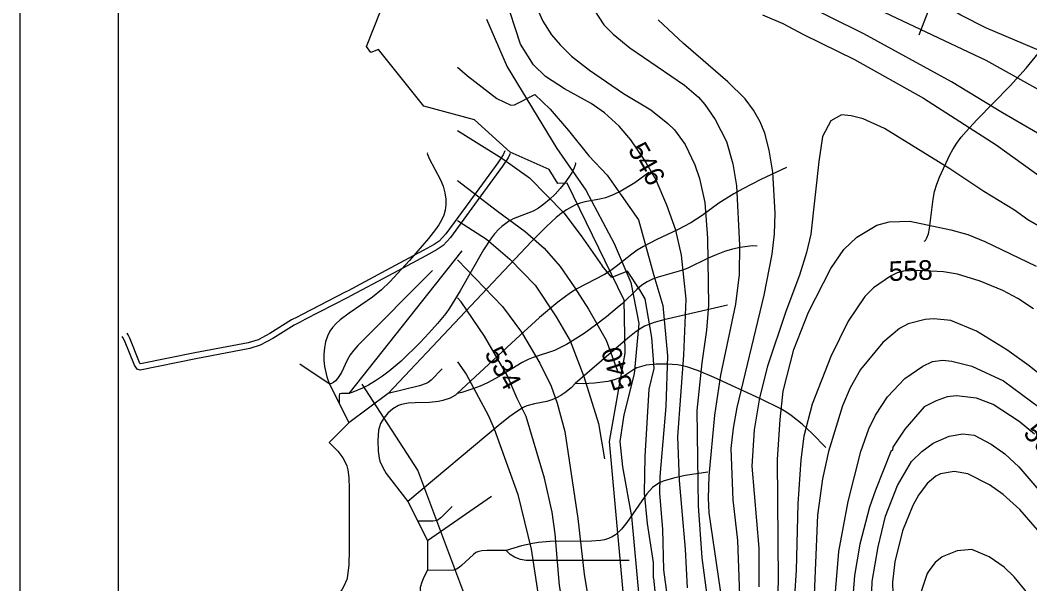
# Model space of a CAD drawing. Extents: x -709584 to -702006, y -1161789 to -1157496.
# Drawn here: x -709584 to -709071, y -1159684 to -1159397 of the extents above; entities that cross this region are included whole.
import ezdxf

# ---------------------------------------------------------------- set-up
doc = ezdxf.new("R2010")
doc.units = 0
for name, color, linetype in [('103_hranice KÚ', 7, 'Continuous'), ('120_vrstevnice hlavní', 7, 'Continuous'), ('121_vrstevnice hlavní_popis', 7, 'Continuous'), ('122_vrstevnice základní', 7, 'Continuous'), ('408_BPEJ_linie', 7, 'Continuous'), ('411_akumulovaný odtok', 7, 'Continuous'), ('735_OP sítí TI', 7, 'Continuous'), ('800_mřížka', 7, 'Continuous')]:
    doc.layers.add(name, color=color, linetype=linetype)

msp = doc.modelspace()

# ---------------------------------------------------------------- linework, layer by layer
at = {"layer": '103_hranice KÚ'}
msp.add_lwpolyline([(-709347.1, -1159396.48), (-709336.47, -1159420.71), (-709311.27, -1159462.37), (-709296.59, -1159483.56), (-709282.11, -1159510.69), (-709273.56, -1159530.53), (-709269.58, -1159551.47), (-709271.98, -1159576.97), (-709277.26, -1159597.9), (-709279.16, -1159611.37), (-709277.84, -1159624.34), (-709273.32, -1159649.69), (-709269.4, -1159692.02)], dxfattribs=at)
at = {"layer": '120_vrstevnice hlavní'}
for points in [[(-709058.33, -1159459.41), (-709084.66, -1159444.22), (-709110.55, -1159428.46), (-709155.25, -1159404.01), (-709189.67, -1159386.65), (-709212.53, -1159377.11), (-709247.24, -1159368.43), (-709261.13, -1159366.69), (-709279.06, -1159368.72), (-709292.13, -1159372.6), (-709294.9, -1159374.56), (-709296.67, -1159378.23), (-709295.91, -1159384.1), (-709294.4, -1159388.75), (-709287.45, -1159399.38)], [(-709287.45, -1159399.38), (-709282.68, -1159404.16), (-709274.14, -1159411.1), (-709246.37, -1159430.19), (-709239.29, -1159436.27), (-709235.96, -1159439.88), (-709230.75, -1159447.55), (-709224.96, -1159458.83), (-709221.78, -1159470.11), (-709219.9, -1159481.4), (-709218.31, -1159511.48), (-709218.6, -1159526.52), (-709220.48, -1159541.57), (-709228, -1159577.73), (-709231.18, -1159597.98), (-709233.93, -1159628.93), (-709234.37, -1159640.21), (-709233.93, -1159647.74), (-709227.42, -1159692.86)], [(-709361.7, -1159478.69), (-709341.39, -1159494.22), (-709327.4, -1159504.58), (-709317.66, -1159513.03), (-709309.62, -1159522.34), (-709302.42, -1159532.68), (-709295.22, -1159544.04), (-709286.18, -1159559.89), (-709280.15, -1159576.45)], [(-709060.79, -1159581.2), (-709071.06, -1159572.96), (-709082.49, -1159564.86), (-709097.97, -1159555.31), (-709110.98, -1159549.96), (-709119.66, -1159549.09), (-709124, -1159549.38), (-709132.68, -1159551.55), (-709137.02, -1159554.01), (-709145.56, -1159561.09), (-709156.84, -1159574.83), (-709162.04, -1159584.09), (-709166.09, -1159593.35), (-709173.18, -1159616.49), (-709176.22, -1159630.38), (-709178.68, -1159648.89), (-709180.7, -1159697.49)], [(-709071.79, -1159688.81), (-709078.73, -1159680.28), (-709083.79, -1159675.36), (-709091.46, -1159670.16), (-709100.28, -1159666.4), (-709107.8, -1159667.12), (-709115.32, -1159670.16), (-709118.94, -1159673.05), (-709121.54, -1159676.52), (-709122.99, -1159678.69), (-709126.9, -1159690.26)]]:
    msp.add_lwpolyline(points, dxfattribs=at)
at = {"layer": '122_vrstevnice základní'}
for points in [[(-709050.81, -1159418.91), (-709092.76, -1159401.12), (-709105.78, -1159394.46), (-709118.8, -1159386.94), (-709140.78, -1159376.96), (-709168.12, -1159363.65), (-709207.9, -1159348.32), (-709225.25, -1159342.82), (-709260.87, -1159332.99), (-709275.39, -1159330.58)], [(-709063.54, -1159433.95), (-709093.05, -1159417.61), (-709189.96, -1159371.61), (-709207.32, -1159362.79), (-709218.89, -1159358.01), (-709240.4, -1159350.79), (-709267.2, -1159346.3), (-709285.43, -1159344.71), (-709294.1, -1159345.14), (-709302.78, -1159346.59), (-709311.46, -1159350.49), (-709317.54, -1159355.27), (-709321.88, -1159363.08), (-709323.32, -1159367.13), (-709324.34, -1159373.2), (-709324.05, -1159381.3), (-709322.31, -1159388.82), (-709318.41, -1159397.5), (-709313.92, -1159404.44)], [(-709244.78, -1159685.92), (-709245.79, -1159666.25), (-709248.83, -1159631.25), (-709249.7, -1159608.97), (-709246.66, -1159567.6), (-709245.5, -1159538.96), (-709247.82, -1159516.69), (-709250.71, -1159503.96), (-709255.34, -1159491.23), (-709260.84, -1159478.5), (-709266.48, -1159468.38), (-709273.71, -1159457.96), (-709279.5, -1159451.02), (-709287.02, -1159444.22), (-709293.82, -1159439.45), (-709307.41, -1159432.07), (-709316.96, -1159425.71), (-709323.18, -1159419.78), (-709329.68, -1159409.18), (-709332.41, -1159400.99), (-709334.93, -1159393.08)], [(-709222.65, -1159615.05), (-709221.49, -1159604.63), (-709219.61, -1159594.22), (-709205.87, -1159536.94), (-709201.82, -1159516.11), (-709200.66, -1159505.7), (-709200.23, -1159495.28), (-709201.39, -1159474.45), (-709203.27, -1159463.17), (-709205.58, -1159454.49), (-709207.9, -1159448.71), (-709211.22, -1159442.92), (-709215.56, -1159437.13), (-709224.24, -1159428.46), (-709246.81, -1159408.93), (-709259.68, -1159396.92)], [(-709206.74, -1159394.32), (-709196.33, -1159398.66), (-709185.91, -1159404.3), (-709159.88, -1159417.03), (-709124.87, -1159436.7), (-709087.84, -1159460.42), (-709046.18, -1159490.51)], [(-709313.92, -1159404.44), (-709309.58, -1159409.65), (-709303.8, -1159415.29), (-709294.68, -1159422.53), (-709277.33, -1159434.39), (-709263.44, -1159442.63), (-709254.76, -1159449.57), (-709251.44, -1159452.9), (-709246.08, -1159460.28), (-709241.02, -1159470.69), (-709238.71, -1159477.63), (-709236.1, -1159489.78), (-709234.66, -1159508.01), (-709234.08, -1159542.15), (-709235.09, -1159554.87), (-709237.55, -1159571.36), (-709240.15, -1159595.66), (-709239.43, -1159644.27), (-709237.55, -1159670.59), (-709235.23, -1159688.53)], [(-709361.7, -1159420.99), (-709356.74, -1159425.42), (-709341.84, -1159436.84), (-709334.6, -1159440.31), (-709332.87, -1159440.17), (-709322.52, -1159434.92), (-709314.62, -1159442.26), (-709305.39, -1159453.19), (-709294.97, -1159466.06), (-709285.68, -1159475.95), (-709278.49, -1159486.17), (-709269.8, -1159498.71), (-709261.99, -1159527.06), (-709257.3, -1159542.19), (-709255.03, -1159567.93), (-709255.79, -1159593.67), (-709258.82, -1159629.25), (-709258.99, -1159637.84), (-709257.54, -1159656.07), (-709257.08, -1159676.67), (-709254.27, -1159696.76), (-709251.25, -1159742.96)], [(-709111.42, -1159472.72), (-709144.69, -1159452.18), (-709155.54, -1159447.26), (-709161.61, -1159445.67), (-709166.53, -1159445.23), (-709171.88, -1159448.27), (-709176.22, -1159456.23), (-709178.1, -1159468.96), (-709182.15, -1159505.98), (-709184.32, -1159515.24), (-709187.94, -1159526.81), (-709194.88, -1159545.33), (-709204.14, -1159573.1), (-709208.19, -1159589.3), (-709210.93, -1159605.5), (-709212.09, -1159624.01), (-709208.62, -1159665.67), (-709208.62, -1159685.34)], [(-709361.7, -1159453.19), (-709353.61, -1159458.22), (-709339.29, -1159467.33), (-709325.13, -1159477.29), (-709307.7, -1159495.05), (-709298.85, -1159506.78), (-709288.24, -1159522.03)], [(-709056.6, -1159507.43), (-709071.79, -1159498.61), (-709078.58, -1159493.69), (-709094.21, -1159484.29), (-709111.42, -1159472.72)], [(-709361.7, -1159499.02), (-709358.89, -1159500.84), (-709347.11, -1159508.44), (-709335.14, -1159518.59), (-709322.31, -1159531.97), (-709311.59, -1159548.06), (-709304.55, -1159560.28), (-709297.48, -1159578.45), (-709290, -1159602.36), (-709287, -1159620.33)], [(-709196.18, -1159585.83), (-709190.68, -1159564.71), (-709183.31, -1159545.62), (-709172.03, -1159523.34), (-709165.37, -1159513.79), (-709158.72, -1159507.43), (-709148.59, -1159501.36), (-709142.23, -1159499.62), (-709131.81, -1159499.33), (-709110.98, -1159503.67), (-709102.31, -1159506.13), (-709093.63, -1159509.6), (-709067.59, -1159522.18)], [(-709361.7, -1159518.99), (-709338.94, -1159542.72), (-709329.25, -1159555.74), (-709319.85, -1159571.65), (-709314.21, -1159583.23), (-709311.03, -1159591.9), (-709307.27, -1159606.37), (-709300.61, -1159650.63), (-709297.29, -1159678.98), (-709292.66, -1159707.91), (-709288.03, -1159731.05), (-709285.68, -1159755.67)], [(-709262.15, -1159681.04), (-709262.16, -1159673.06), (-709265.25, -1159653.1), (-709266.76, -1159637.58), (-709266.38, -1159619.03), (-709264.25, -1159584.83), (-709261.84, -1159574.36), (-709262.98, -1159558.47), (-709266.41, -1159538.89), (-709269.09, -1159534.32), (-709275.3, -1159524.85), (-709283.28, -1159527.95), (-709288.24, -1159522.03)], [(-709068.89, -1159543.88), (-709076.85, -1159538.67), (-709084.52, -1159534.62), (-709095.94, -1159529.85), (-709107.51, -1159526.23), (-709114.75, -1159525.08), (-709127.76, -1159524.35), (-709135, -1159524.79), (-709138.18, -1159525.66), (-709141.65, -1159527.39), (-709150.33, -1159533.32), (-709154.67, -1159537.66), (-709163.2, -1159550.25), (-709172.03, -1159568.18), (-709181.43, -1159592.48), (-709185.62, -1159608.68), (-709187.21, -1159620.83), (-709188.66, -1159643.11), (-709189.53, -1159676.95), (-709192.13, -1159716.59)], [(-709283.41, -1159802.99), (-709297.43, -1159744.07), (-709305.53, -1159710.22), (-709309.87, -1159684.77), (-709312.04, -1159658.44), (-709313.63, -1159647.45), (-709317.54, -1159630.09), (-709326.79, -1159598.7), (-709331.42, -1159589.59), (-709336.34, -1159578.02), (-709348.06, -1159557.77), (-709359.92, -1159540.41), (-709361.7, -1159538.31)], [(-709361.7, -1159570.83), (-709357.31, -1159577.15), (-709346.18, -1159597.98), (-709343.14, -1159604.92), (-709331.13, -1159638.48), (-709324.34, -1159666.25), (-709319.71, -1159696.34), (-709316.38, -1159711.38), (-709311.03, -1159729.61), (-709303.8, -1159749.71), (-709294.39, -1159779.94), (-709289.91, -1159797.3), (-709287.45, -1159811.18), (-709286.58, -1159824.78), (-709288.75, -1159850.82), (-709290.78, -1159866.15), (-709297.58, -1159895.66), (-709308.43, -1159932.11), (-709314.21, -1159956.41), (-709316.53, -1159968.56), (-709321.95, -1159997.32), (-709327.13, -1160018.83), (-709334.07, -1160066.59), (-709336.19, -1160087.05)], [(-709169.57, -1159687.95), (-709167.83, -1159667.41), (-709163.2, -1159641.95), (-709156.69, -1159616.49), (-709152.64, -1159604.92), (-709149.17, -1159597.98), (-709143.1, -1159588.72), (-709134.27, -1159579.46), (-709125.16, -1159573.1), (-709120.24, -1159570.78), (-709115.04, -1159570.06), (-709110.41, -1159570.64), (-709100.28, -1159573.1), (-709084.08, -1159580.62), (-709065.86, -1159594.07)], [(-709179.11, -1160099.03), (-709181.72, -1160076.75), (-709182.58, -1160057.66), (-709186.2, -1160013.11), (-709194.16, -1159962.19), (-709195.6, -1159941.36), (-709195.89, -1159909.54), (-709193.14, -1159869.04), (-709193.14, -1159841.56), (-709194.88, -1159819.28), (-709198.35, -1159797.01), (-709201.1, -1159784.28), (-709202.83, -1159765.19), (-709202.55, -1159755.64), (-709200.81, -1159736.55), (-709198.64, -1159682.45), (-709199.07, -1159620.54), (-709197.77, -1159600.29), (-709196.18, -1159585.83)], [(-709068.32, -1159607.67), (-709076.27, -1159601.3), (-709089.43, -1159592.63), (-709097.97, -1159589.44), (-709108.09, -1159588.29), (-709112.87, -1159588.72), (-709118.41, -1159590.68), (-709124.46, -1159593.86), (-709134.29, -1159605.11), (-709140.35, -1159614.32), (-709140.64, -1159615.91), (-709141.36, -1159616.49), (-709149.32, -1159636.16), (-709152.21, -1159644.84), (-709157.13, -1159663.65), (-709159.88, -1159679.56), (-709161.18, -1159694.75)], [(-709152.64, -1159731.92), (-709150.91, -1159682.74), (-709147.87, -1159665.09), (-709144.11, -1159649.47), (-709138.03, -1159633.85), (-709130.95, -1159621.7), (-709125.74, -1159616.49), (-709119.95, -1159612.3), (-709111.85, -1159608.68), (-709104.91, -1159607.52), (-709099.12, -1159608.25), (-709090.45, -1159612.88)], [(-709090.45, -1159612.88), (-709083.5, -1159617.79), (-709076.42, -1159624.3), (-709058.19, -1159645.57)], [(-709199.07, -1160113.2), (-709204.28, -1160076.75), (-709203.99, -1160027.28), (-709205.44, -1160009.93), (-709211.08, -1159966.53), (-709213.1, -1159942.23), (-709213.1, -1159926.61), (-709211.08, -1159895.37), (-709209.34, -1159848.5), (-709209.78, -1159835.48), (-709213.97, -1159806.84), (-709220.05, -1159778.21), (-709220.92, -1159767.79), (-709219.9, -1159742.33), (-709220.05, -1159730.76), (-709217.88, -1159698.94), (-709219.18, -1159661.91), (-709221.64, -1159641.08), (-709222.65, -1159615.05)], [(-709066.87, -1159656.42), (-709075.84, -1159646), (-709084.37, -1159638.48), (-709091.31, -1159633.56), (-709102.31, -1159627.92), (-709109.25, -1159626.76), (-709116.19, -1159627.92), (-709118.51, -1159629.08), (-709122.99, -1159632.84), (-709127.33, -1159638.77), (-709130.22, -1159643.98), (-709135.43, -1159656.99), (-709139.33, -1159672.61), (-709140.64, -1159683.03), (-709140.06, -1159701.25)], [(-709262.15, -1159681.04), (-709258.82, -1159712.3), (-709255.41, -1159753.56), (-709251.72, -1159820.15), (-709251, -1159829.41), (-709251.29, -1159847.92), (-709253.03, -1159871.07), (-709254.04, -1159894.21), (-709254.91, -1159908.96), (-709256.79, -1159929.79), (-709258.23, -1159970.87), (-709258.09, -1159982.44), (-709259.1, -1159998.64), (-709263.01, -1160027.86), (-709264.74, -1160046.38), (-709266.19, -1160076.46), (-709265.18, -1160094.98)]]:
    msp.add_lwpolyline(points, dxfattribs=at)
at = {"layer": '408_BPEJ_linie'}
for points in [[(-709331, -1160127.5), (-709313, -1160057.5), (-709300, -1160006.5), (-709294.6, -1160000), (-709298, -1159984.5), (-709288.5, -1159906), (-709273, -1159845.5), (-709271, -1159814), (-709274.5, -1159791.5), (-709277.5, -1159688), (-709284.5, -1159611.5), (-709276.5, -1159566.5), (-709277, -1159539.5), (-709306, -1159480), (-709310.69, -1159480.19), (-709315.1, -1159473.08), (-709335, -1159464.19), (-709353.2, -1159447.73), (-709378.93, -1159440.87), (-709401.98, -1159411.89), (-709405.82, -1159413.58), (-709408, -1159410.5), (-709401, -1159392.5)], [(-709410.28, -1160012.3), (-709395.19, -1160000), (-709395, -1159997), (-709373, -1159981.5), (-709339, -1159950), (-709316, -1159909.5), (-709314.5, -1159891.5), (-709315.5, -1159869), (-709338, -1159810.5), (-709344, -1159765.5), (-709355, -1159698), (-709382, -1159626), (-709410.28, -1159582.22)]]:
    msp.add_lwpolyline(points, dxfattribs=at)
at = {"layer": '411_akumulovaný odtok'}
for p, q in [((-709359.49, -1159514.5), (-709416.99, -1159587)), ((-709441.99, -1159572), (-709426.99, -1159582)), ((-709426.99, -1159582), (-709421.99, -1159592)), ((-709396.99, -1159587), (-709416.99, -1159602)), ((-709421.99, -1159592), (-709416.99, -1159602)), ((-709416.99, -1159602), (-709426.99, -1159612)), ((-709386.99, -1159642), (-709381.99, -1159652)), ((-709344.49, -1159639.5), (-709376.99, -1159662)), ((-709381.99, -1159652), (-709376.99, -1159662)), ((-709376.99, -1159662), (-709376.99, -1159677))]:
    msp.add_line(p, q, dxfattribs=at)
for points in [[(-709126.99, -1159404.5), (-709110.71, -1159362.1), (-709108.69, -1159355.97), (-709107.69, -1159351.83), (-709107.38, -1159349.8), (-709107.02, -1159345.7), (-709106.9, -1159341.57), (-709107.18, -1159333.4), (-709107.67, -1159329.46), (-709108.06, -1159327.57), (-709109.71, -1159321.49), (-709109.91, -1159317.66), (-709109.71, -1159310.83), (-709109.93, -1159306.62), (-709110.29, -1159304.9), (-709110.74, -1159303.65), (-709111.23, -1159302.73), (-709111.67, -1159302.17), (-709111.99, -1159302)], [(-709124.49, -1159509.5), (-709123.88, -1159509.14), (-709123.13, -1159507.85), (-709122.37, -1159505.74), (-709121.77, -1159503.01), (-709119.99, -1159488.13), (-709119.23, -1159484.22), (-709118.11, -1159480.44), (-709116.78, -1159477.02), (-709111.42, -1159465.59), (-709109.97, -1159462.87), (-709107.92, -1159459.69), (-709105.6, -1159456.62), (-709103.1, -1159453.62), (-709097.74, -1159447.76), (-709080.8, -1159430.44), (-709072.59, -1159421.49), (-709065.06, -1159412.13)], [(-709376.99, -1159464.5), (-709377.12, -1159464.93), (-709376.24, -1159467.51), (-709370.49, -1159478.3), (-709369.13, -1159481.5), (-709368.13, -1159484.9), (-709367.64, -1159488.15), (-709367.65, -1159491.03), (-709368.04, -1159493.72), (-709368.8, -1159496.35), (-709369.91, -1159498.84), (-709371.3, -1159501.24), (-709372.89, -1159503.59), (-709376.44, -1159508.17), (-709386.13, -1159519.36), (-709396.2, -1159530.22), (-709400.44, -1159534.31), (-709404.94, -1159538.01), (-709416.88, -1159546.19), (-709421.42, -1159549.55), (-709423.49, -1159551.38), (-709425.34, -1159553.36), (-709426.76, -1159555.36), (-709427.94, -1159557.82), (-709428.86, -1159560.67), (-709429.48, -1159563.78), (-709429.79, -1159567.01), (-709429.76, -1159570.23), (-709429.42, -1159573.31), (-709428.23, -1159578.52), (-709426.99, -1159582)], [(-709301.99, -1159469.5), (-709301.86, -1159469.91), (-709302.01, -1159470.85), (-709302.47, -1159472.23), (-709303.54, -1159474.43), (-709305.12, -1159477), (-709307.15, -1159479.81), (-709309.54, -1159482.72), (-709312.18, -1159485.6), (-709314.97, -1159488.31), (-709317.81, -1159490.74), (-709320.61, -1159492.74), (-709323.25, -1159494.19), (-709333.43, -1159498.22), (-709335.83, -1159499.46), (-709339.27, -1159501.96), (-709340.84, -1159503.45), (-709342.97, -1159505.83), (-709344.94, -1159508.43), (-709348.59, -1159514), (-709360.43, -1159534.84), (-709365.82, -1159543.58), (-709367.78, -1159546.37), (-709371.88, -1159551.48), (-709376.27, -1159556.37), (-709380.83, -1159561.13), (-709390.35, -1159570.49), (-709396.54, -1159575.7), (-709399.99, -1159578.27), (-709403.5, -1159580.65), (-709406.94, -1159582.71), (-709410.05, -1159584.32), (-709414.98, -1159586.4), (-709416.99, -1159587)], [(-709264.49, -1159474.5), (-709266.46, -1159476.16), (-709271.62, -1159479.82), (-709278.7, -1159484.08), (-709282.57, -1159485.97), (-709286.45, -1159487.43), (-709289.41, -1159488.19), (-709297.06, -1159489.47), (-709299.42, -1159490.14), (-709301.76, -1159491.05), (-709306.27, -1159493.48), (-709308.99, -1159495.39), (-709311.62, -1159497.52), (-709316.69, -1159502.2), (-709324.09, -1159509.73), (-709396.99, -1159587)], [(-709194.49, -1159472), (-709207.57, -1159478.13), (-709216.69, -1159482.83), (-709221.23, -1159485.38), (-709228.86, -1159490.22), (-709237.36, -1159496.44), (-709243.12, -1159500.23), (-709249.94, -1159503.81), (-709260.42, -1159508.65), (-709267.17, -1159512.14), (-709270.35, -1159514.12), (-709273.1, -1159516.12), (-709281.03, -1159522.48), (-709283.78, -1159524.45), (-709287.09, -1159526.46), (-709301.07, -1159533.75), (-709304.39, -1159535.85), (-709310.79, -1159540.57), (-709320.03, -1159548.37), (-709332.1, -1159559.31), (-709361.99, -1159587)], [(-709209.49, -1159512), (-709211.96, -1159511.94), (-709218.04, -1159512.66), (-709221.88, -1159513.51), (-709226.03, -1159514.8), (-709230.24, -1159516.42), (-709234.35, -1159518.24), (-709244.72, -1159523.24), (-709247.85, -1159524.48), (-709259.77, -1159527.83), (-709262.61, -1159528.83), (-709265.29, -1159530.12), (-709267.99, -1159531.91), (-709270.52, -1159534.02), (-709277.94, -1159541.15), (-709280.53, -1159543.49), (-709285.97, -1159548), (-709291.63, -1159552.32), (-709297.42, -1159556.44), (-709303.34, -1159560.3), (-709306.35, -1159562.08), (-709309.41, -1159563.69), (-709312.53, -1159565.1), (-709323.26, -1159568.67), (-709325.87, -1159569.7), (-709328.82, -1159571.17), (-709338.59, -1159577.19), (-709342.46, -1159579.45), (-709346.45, -1159581.53), (-709350.3, -1159583.25), (-709353.92, -1159584.65), (-709359.65, -1159586.49), (-709361.99, -1159587)], [(-709374.49, -1159524.5), (-709412.5, -1159562.55), (-709414.56, -1159564.9), (-709416.39, -1159567.39), (-709417.85, -1159570.1), (-709420.83, -1159576.36), (-709422.77, -1159579.39), (-709423.8, -1159580.57), (-709424.82, -1159581.41), (-709426.24, -1159582.04), (-709426.99, -1159582)], [(-709224.49, -1159542), (-709256.85, -1159549.47), (-709261.86, -1159550.86), (-709266.62, -1159552.72), (-709268.13, -1159553.56), (-709271, -1159555.52), (-709275.13, -1159558.8), (-709301.99, -1159582)], [(-709174.49, -1159614.5), (-709181.43, -1159607.44), (-709186.61, -1159602.62), (-709192.1, -1159598.16), (-709194.86, -1159596.29), (-709197.4, -1159594.82), (-709207.66, -1159589.69), (-709231.27, -1159578.84), (-709239.22, -1159575.52), (-709244.6, -1159573.68), (-709247.32, -1159572.98), (-709249.98, -1159572.51), (-709255.35, -1159572.03), (-709260.68, -1159572.06), (-709265.82, -1159572.64), (-709268.24, -1159573.21), (-709270.52, -1159574.03), (-709272.62, -1159575.16), (-709276.66, -1159577.85), (-709279.15, -1159579.13), (-709282.09, -1159580.14), (-709285.33, -1159580.89), (-709292.04, -1159581.76), (-709297.88, -1159582.06), (-709301.99, -1159582)], [(-709369.49, -1159574.5), (-709375.2, -1159580.28), (-709376.63, -1159581.42), (-709377.66, -1159582), (-709381.08, -1159583.07), (-709396.99, -1159587)], [(-709301.99, -1159582), (-709304.05, -1159584.11), (-709307.28, -1159586.76), (-709309.28, -1159588.11), (-709311.44, -1159589.31), (-709313.86, -1159590.33), (-709316.28, -1159591.06), (-709322.61, -1159592.25), (-709326.5, -1159593.35), (-709328.31, -1159594.17), (-709331.77, -1159596.28), (-709335.1, -1159598.73), (-709340, -1159602.69), (-709386.99, -1159642)], [(-709416.99, -1159587), (-709420.82, -1159586.97), (-709421.8, -1159587.19), (-709422.02, -1159588.17), (-709421.99, -1159592)], [(-709361.99, -1159587), (-709362.85, -1159587.91), (-709365.42, -1159589.41), (-709369.3, -1159590.66), (-709371.51, -1159591.09), (-709375.93, -1159591.57), (-709383.32, -1159591.73), (-709386.83, -1159591.98), (-709390.18, -1159592.6), (-709391.75, -1159593.14), (-709394.59, -1159594.8), (-709397.12, -1159596.99), (-709399.3, -1159599.52), (-709400.95, -1159602.36), (-709401.87, -1159605.65), (-709402.33, -1159610.94), (-709402.16, -1159616.34), (-709401.65, -1159619.85), (-709401.2, -1159621.54), (-709399.81, -1159624.69), (-709397.97, -1159627.7), (-709394.05, -1159633.04), (-709386.99, -1159642)], [(-709426.99, -1159612), (-709422.68, -1159616.35), (-709420.09, -1159619.77), (-709418.99, -1159621.68), (-709418.09, -1159623.82), (-709417.5, -1159625.94), (-709417.06, -1159629.78), (-709416.9, -1159635.53), (-709416.84, -1159666.56), (-709416.99, -1159674.26), (-709417.62, -1159679.86), (-709418.08, -1159681.64), (-709419.52, -1159685.01), (-709420.45, -1159686.64), (-709422.98, -1159690.39), (-709431.99, -1159702)], [(-709234.49, -1159627), (-709246.02, -1159628.82), (-709252.01, -1159630.05), (-709257.13, -1159631.58), (-709259.12, -1159632.49), (-709260.95, -1159633.61), (-709262.57, -1159634.93), (-709265.47, -1159638.08), (-709268.12, -1159641.62), (-709275.72, -1159652.69), (-709278.41, -1159656.07), (-709281.39, -1159658.92), (-709283.05, -1159660.02), (-709284.95, -1159660.86), (-709287, -1159661.43), (-709289.14, -1159661.82), (-709293.63, -1159662.22), (-709314.84, -1159662.35), (-709320.51, -1159662.84), (-709323.56, -1159663.31), (-709329.22, -1159664.58), (-709336.99, -1159667)], [(-709364.49, -1159644.5), (-709370.24, -1159650.32), (-709372.1, -1159651.73), (-709374.37, -1159652.05), (-709381.99, -1159652)], [(-709336.99, -1159667), (-709346.75, -1159666.87), (-709349.33, -1159667.03), (-709350.96, -1159667.35), (-709352.42, -1159667.98), (-709353.7, -1159668.89), (-709359.66, -1159674.59), (-709360.9, -1159675.6), (-709362.24, -1159676.39), (-709363.81, -1159676.85), (-709366.35, -1159677.11), (-709376.99, -1159677)], [(-709274.49, -1159672), (-709321.78, -1159672.04), (-709326.88, -1159671.93), (-709329.81, -1159671.42), (-709332.74, -1159670.33), (-709334.96, -1159668.91), (-709336.99, -1159667)], [(-709376.99, -1159677), (-709378.87, -1159680.53), (-709379.98, -1159683.08), (-709380.68, -1159685.66), (-709380.76, -1159686.84), (-709380.57, -1159687.94), (-709379.72, -1159689.96), (-709374.1, -1159699.02), (-709372.68, -1159702.21), (-709372.06, -1159705.6), (-709371.84, -1159712.7), (-709371.95, -1159721.03), (-709372.18, -1159723.51), (-709372.48, -1159724.89), (-709373.51, -1159727.63), (-709374.22, -1159728.84), (-709375.73, -1159730.78), (-709376.99, -1159732)]]:
    msp.add_lwpolyline(points, dxfattribs=at)
at = {"layer": '735_OP sítí TI'}
for points in [[(-709337.64, -1159463.62), (-709338.6, -1159465.64), (-709341.34, -1159469.6), (-709355.52, -1159489.14), (-709367.72, -1159505.71), (-709371.06, -1159509.43), (-709373.63, -1159511.24), (-709379.31, -1159514.32), (-709398.28, -1159524.44), (-709417.37, -1159534.71), (-709418.95, -1159535.49), (-709440.79, -1159546.76), (-709443.24, -1159548.11), (-709446.23, -1159549.62), (-709457.17, -1159556.45), (-709463.2, -1159559.7), (-709468.14, -1159561.17), (-709495.37, -1159566.37), (-709522.89, -1159571.95), (-709523.4, -1159571.21), (-709528.4, -1159558.92), (-709529.24, -1159557.11), (-709529.78, -1159556.34)], [(-709334.94, -1159464.92), (-709336, -1159467.14), (-709338.9, -1159471.34), (-709353.1, -1159490.92), (-709365.4, -1159507.61), (-709369.06, -1159511.69), (-709372.05, -1159513.8), (-709377.89, -1159516.96), (-709396.86, -1159527.08), (-709415.99, -1159537.37), (-709417.59, -1159538.17), (-709439.37, -1159549.4), (-709441.84, -1159550.77), (-709444.75, -1159552.24), (-709455.67, -1159559.05), (-709462.04, -1159562.48), (-709467.42, -1159564.09), (-709494.79, -1159569.31), (-709523.15, -1159575.07), (-709524.64, -1159574.7), (-709526.06, -1159572.65), (-709531.16, -1159560.12), (-709531.86, -1159558.61), (-709532.24, -1159558.06)]]:
    msp.add_lwpolyline(points, dxfattribs=at)
at = {"layer": '800_mřížka'}
for points in [[(-702006.48, -1161765.53), (-709584.12, -1161765.53), (-709584.12, -1157496.46), (-702006.48, -1157496.46)], [(-702056.48, -1161715.53), (-709534.12, -1161715.53), (-709534.12, -1157546.46), (-702056.48, -1157546.46)]]:
    msp.add_lwpolyline(points, close=True, dxfattribs=at)

# ---------------------------------------------------------------- texts
at = {"layer": '121_vrstevnice hlavní_popis'}
for s, rotation, p in [('546', 299.7975, (-709275.34, -1159462.85)), ('558', 1.8688, (-709142.31, -1159529.81)), ('534', 299.0761, (-709348.33, -1159566.68)), ('540', 108.098, (-709272.53, -1159583.47)), ('564', 312.4523, (-709074.56, -1159607.61))]:
    msp.add_text(s, height=10, rotation=rotation, dxfattribs=at).set_placement(p)

doc.saveas('drawing.dxf')
